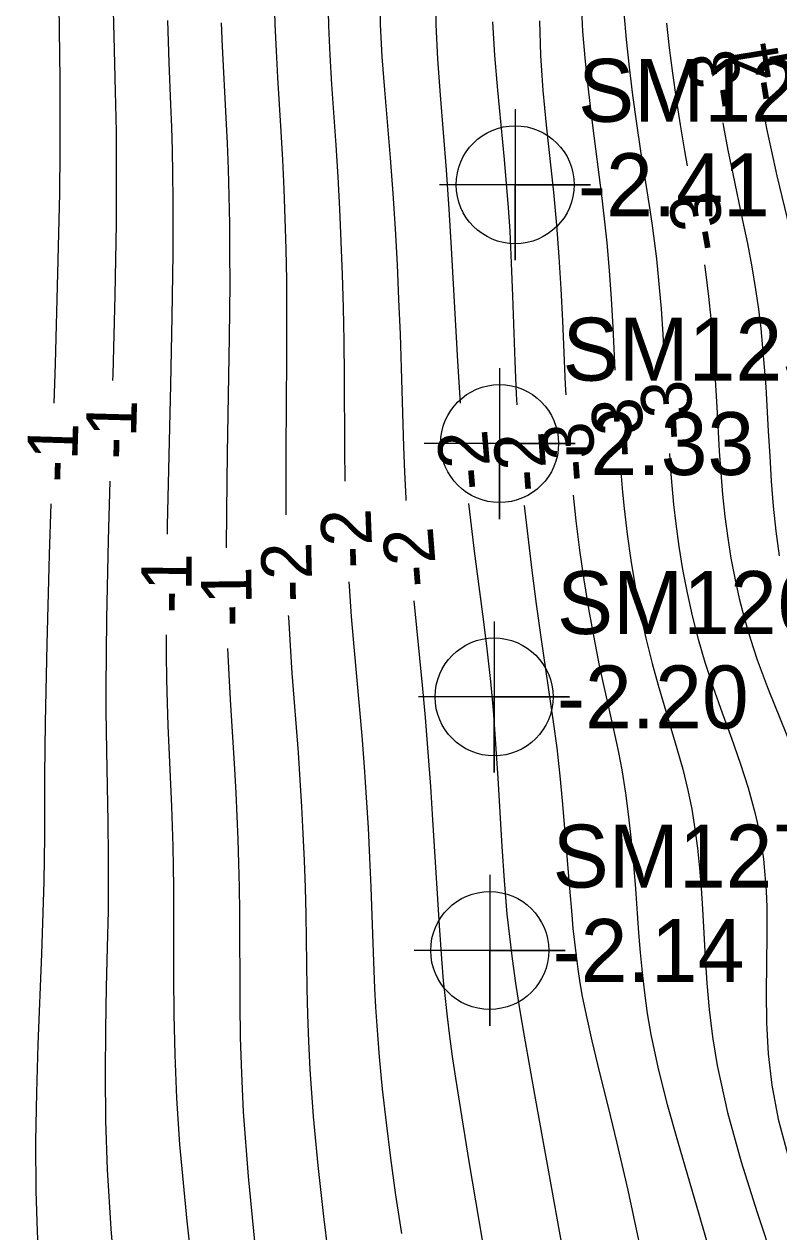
# Model space of a CAD drawing. Extents: x 2602990 to 2605851, y 618069 to 619180.
# Drawn here: x 2604084.16 to 2604114.15, y 618573.65 to 618621.63 of the extents above; entities that cross this region are included whole.
import ezdxf

# ---------------------------------------------------------------- set-up
doc = ezdxf.new("R2010")
doc.units = 0
for name, color, linetype in [('DTM Contours Major', 7, 'Continuous'), ('DTM Contours Major Text', 7, 'Continuous'), ('DTM Contours Minor', 7, 'Continuous'), ('DTM Contours Minor Text', 7, 'Continuous'), ('Exist DTM Breakline', 7, 'Continuous'), ('Exist DTM Regular Point Underwater CELL', 7, 'Continuous'), ('Exist DTM Regular Point Underwater Cogo Elevation', 7, 'Continuous'), ('Exist DTM Regular Point Underwater Cogo Number', 7, 'Continuous')]:
    doc.layers.add(name, color=color, linetype=linetype)

msp = doc.modelspace()

# ---------------------------------------------------------------- linework, layer by layer
at = {"layer": 'DTM Contours Major'}
for points in [[(2604098.287, 618622.876), (2604098.308, 618621.623), (2604098.374, 618620.335), (2604098.472, 618619.019), (2604098.699, 618616.329), (2604098.804, 618614.913), (2604098.896, 618613.497), (2604098.974, 618612.087), (2604099.04, 618610.69), (2604099.095, 618609.313), (2604099.141, 618607.962), (2604099.234, 618604.851), (2604099.273, 618603.83), (2604099.321, 618602.807), (2604099.326, 618602.715)], [(2604099.641, 618598.728), (2604099.972, 618595.378), (2604100.092, 618594.083), (2604100.204, 618592.709), (2604100.303, 618591.35), (2604100.39, 618590.016), (2604100.644, 618585.819), (2604100.737, 618584.503), (2604100.812, 618583.627), (2604100.883, 618582.92), (2604100.966, 618582.19), (2604101.062, 618581.426), (2604101.172, 618580.62), (2604101.297, 618579.763), (2604101.438, 618578.847), (2604101.832, 618576.45), (2604102.761, 618570.984)]]:
    msp.add_lwpolyline(points, dxfattribs=at)
at = {"layer": 'DTM Contours Minor'}
for points in [[(2604085.518, 618623.36), (2604085.57, 618619.465), (2604085.579, 618618.082), (2604085.575, 618616.586), (2604085.556, 618614.912), (2604085.488, 618611.737), (2604085.388, 618608.144), (2604085.34, 618606.571)], [(2604087.68, 618622.655), (2604087.715, 618621.154), (2604087.777, 618618.957), (2604087.807, 618617.372), (2604087.815, 618616.531), (2604087.819, 618615.646), (2604087.816, 618614.706), (2604087.807, 618613.701), (2604087.755, 618610.865), (2604087.675, 618607.715), (2604087.669, 618607.481)], [(2604094.096, 618622.674), (2604094.122, 618621.622), (2604094.169, 618620.569), (2604094.23, 618619.511), (2604094.364, 618617.372), (2604094.426, 618616.238), (2604094.479, 618615.085), (2604094.522, 618613.908), (2604094.556, 618612.701), (2604094.578, 618611.461), (2604094.589, 618610.182), (2604094.586, 618608.39), (2604094.557, 618604.684), (2604094.55, 618602.828), (2604094.555, 618602.143)], [(2604096.23, 618622.716), (2604096.248, 618621.57), (2604096.299, 618620.408), (2604096.372, 618619.231), (2604096.541, 618616.833), (2604096.621, 618615.566), (2604096.69, 618614.286), (2604096.748, 618612.994), (2604096.795, 618611.691), (2604096.831, 618610.379), (2604096.856, 618609.056), (2604096.871, 618607.631), (2604096.891, 618604.772), (2604096.907, 618603.474)], [(2604100.504, 618622.939), (2604100.52, 618621.626), (2604100.587, 618620.245), (2604100.688, 618618.812), (2604100.925, 618615.849), (2604101.036, 618614.287), (2604101.133, 618612.731), (2604101.383, 618608.239), (2604101.483, 618606.577)], [(2604106.29, 618622.506), (2604106.352, 618621.344), (2604106.451, 618620.146), (2604106.578, 618618.928), (2604106.724, 618617.709), (2604107.112, 618614.724), (2604107.251, 618613.545), (2604107.313, 618612.951), (2604107.408, 618611.842), (2604107.486, 618610.719), (2604107.549, 618609.59), (2604107.632, 618607.881)], [(2604107.982, 618622.09), (2604108.077, 618621.024), (2604108.196, 618619.926), (2604108.334, 618618.811), (2604108.488, 618617.692), (2604108.653, 618616.584), (2604108.989, 618614.435), (2604109.095, 618613.728), (2604109.194, 618613.02), (2604109.282, 618612.309), (2604109.385, 618611.319), (2604109.468, 618610.322), (2604109.537, 618609.321), (2604109.58, 618608.577)], [(2604089.847, 618621.782), (2604089.91, 618620.107), (2604089.979, 618618.437), (2604090.009, 618617.548), (2604090.035, 618616.634), (2604090.054, 618615.683), (2604090.066, 618614.686), (2604090.07, 618613.632), (2604090.065, 618612.51), (2604090.029, 618610.011), (2604089.97, 618607.301), (2604089.902, 618604.494), (2604089.841, 618601.701), (2604089.836, 618601.368)], [(2604091.988, 618621.691), (2604092.027, 618620.745), (2604092.175, 618617.908), (2604092.221, 618616.901), (2604092.259, 618615.871), (2604092.29, 618614.808), (2604092.312, 618613.703), (2604092.324, 618612.55), (2604092.326, 618611.337), (2604092.306, 618609.187), (2604092.228, 618604.591), (2604092.195, 618602.278), (2604092.188, 618600.829)], [(2604102.764, 618621.732), (2604102.846, 618620.392), (2604102.964, 618619.014), (2604103.234, 618616.251), (2604103.318, 618615.296), (2604103.39, 618614.351), (2604103.452, 618613.407), (2604103.517, 618612.133), (2604103.569, 618610.844), (2604103.66, 618608.241), (2604103.713, 618606.936), (2604103.737, 618606.505)], [(2604104.635, 618621.772), (2604104.677, 618620.383), (2604104.774, 618618.998), (2604104.906, 618617.628), (2604105.19, 618614.963), (2604105.275, 618614.088), (2604105.313, 618613.648), (2604105.407, 618612.39), (2604105.482, 618611.118), (2604105.546, 618609.842), (2604105.661, 618607.319), (2604105.682, 618606.913)], [(2604109.679, 618621.68), (2604109.791, 618620.692), (2604109.92, 618619.681), (2604110.066, 618618.658), (2604110.226, 618617.631), (2604110.398, 618616.608), (2604110.507, 618616.01)], [(2604111.923, 618617.709), (2604111.948, 618617.561), (2604112.127, 618616.622), (2604112.317, 618615.69), (2604112.71, 618613.837), (2604112.899, 618612.915), (2604113.073, 618611.999), (2604113.227, 618611.087), (2604113.336, 618610.316), (2604113.428, 618609.547), (2604113.505, 618608.777), (2604113.57, 618608.005), (2604113.625, 618607.229), (2604113.73, 618605.464), (2604113.786, 618604.472), (2604113.85, 618603.476), (2604113.929, 618602.481), (2604114.029, 618601.49), (2604114.157, 618600.509)], [(2604113.559, 618618.002), (2604113.659, 618617.492), (2604113.84, 618616.637), (2604114.074, 618615.607), (2604114.568, 618613.535)], [(2604111.194, 618612.07), (2604111.249, 618611.692), (2604111.357, 618610.813), (2604111.445, 618609.934), (2604111.518, 618609.053), (2604111.58, 618608.172), (2604111.682, 618606.411), (2604111.782, 618604.674), (2604111.842, 618603.808), (2604111.915, 618602.943), (2604112.005, 618602.079), (2604112.117, 618601.217), (2604112.243, 618600.418), (2604112.394, 618599.618), (2604112.573, 618598.816), (2604112.78, 618598.01), (2604113.018, 618597.197), (2604113.291, 618596.376), (2604113.725, 618595.215), (2604114.684, 618592.85)], [(2604109.8, 618604.583), (2604109.836, 618604.056), (2604109.896, 618603.301), (2604109.968, 618602.546), (2604110.054, 618601.788), (2604110.178, 618600.877), (2604110.326, 618599.962), (2604110.502, 618599.043), (2604110.706, 618598.123), (2604110.941, 618597.204), (2604111.209, 618596.287), (2604111.542, 618595.274), (2604111.9, 618594.267), (2604112.263, 618593.267), (2604112.613, 618592.274), (2604112.931, 618591.288), (2604113.199, 618590.312), (2604113.336, 618589.696), (2604113.447, 618589.08), (2604113.533, 618588.461), (2604113.598, 618587.836), (2604113.642, 618587.201), (2604113.667, 618586.552), (2604113.675, 618585.459), (2604113.649, 618583.157), (2604113.664, 618581.956), (2604113.728, 618580.73), (2604113.866, 618579.481), (2604114.118, 618578.123), (2604114.486, 618576.748)], [(2604107.862, 618603.888), (2604107.879, 618603.674), (2604107.936, 618603.034), (2604108.002, 618602.39), (2604108.124, 618601.367), (2604108.27, 618600.333), (2604108.442, 618599.296), (2604108.639, 618598.262), (2604108.862, 618597.237), (2604109.113, 618596.229), (2604109.352, 618595.367), (2604110.101, 618592.853), (2604110.329, 618592.029), (2604110.529, 618591.207), (2604110.685, 618590.441), (2604110.812, 618589.671), (2604110.915, 618588.893), (2604110.998, 618588.105), (2604111.064, 618587.301), (2604111.116, 618586.48), (2604111.217, 618584.551), (2604111.282, 618583.538), (2604111.375, 618582.486), (2604111.509, 618581.394), (2604111.696, 618580.257), (2604112.112, 618578.392), (2604112.654, 618576.439), (2604113.285, 618574.425), (2604113.968, 618572.379)], [(2604087.56, 618603.482), (2604087.496, 618601.13), (2604087.43, 618598.022), (2604087.403, 618595.256), (2604087.405, 618594.369), (2604087.425, 618592.76), (2604087.484, 618589.941), (2604087.501, 618588.561), (2604087.502, 618587.864), (2604087.499, 618587.148), (2604087.49, 618586.406), (2604087.458, 618584.95), (2604087.419, 618583.38), (2604087.385, 618581.703), (2604087.37, 618579.93), (2604087.39, 618578.068), (2604087.456, 618576.128), (2604087.604, 618573.776), (2604087.804, 618571.378)], [(2604105.97, 618602.924), (2604106.08, 618601.902), (2604106.227, 618600.734), (2604106.395, 618599.564), (2604106.584, 618598.404), (2604106.79, 618597.263), (2604107.014, 618596.152), (2604107.169, 618595.442), (2604107.636, 618593.376), (2604107.778, 618592.695), (2604107.908, 618592.011), (2604108.057, 618591.085), (2604108.18, 618590.147), (2604108.283, 618589.199), (2604108.371, 618588.243), (2604108.448, 618587.28), (2604108.577, 618585.535), (2604108.639, 618584.753), (2604108.714, 618583.96), (2604108.805, 618583.155), (2604108.921, 618582.332), (2604109.065, 618581.489), (2604109.356, 618580.127), (2604109.713, 618578.716), (2604110.117, 618577.271), (2604110.986, 618574.321), (2604111.412, 618572.841)], [(2604085.217, 618602.573), (2604085.156, 618600.563), (2604085.058, 618597.005), (2604084.993, 618593.887), (2604084.972, 618591.784), (2604084.959, 618589.357), (2604084.934, 618587.572), (2604084.902, 618586.343), (2604084.843, 618584.702), (2604084.7, 618581.094), (2604084.643, 618579.184), (2604084.614, 618577.239), (2604084.626, 618575.288), (2604084.675, 618573.666), (2604084.748, 618572.059)], [(2604101.819, 618602.591), (2604101.892, 618601.933), (2604102.045, 618600.695), (2604102.371, 618598.193), (2604102.527, 618596.938), (2604102.684, 618595.524), (2604102.791, 618594.384), (2604102.892, 618593.041), (2604102.978, 618591.684), (2604103.138, 618588.961), (2604103.231, 618587.611), (2604103.345, 618586.28), (2604103.439, 618585.393), (2604103.55, 618584.498), (2604103.687, 618583.536), (2604103.848, 618582.519), (2604104.033, 618581.423), (2604104.484, 618578.884), (2604104.998, 618576.039), (2604105.537, 618573.012)], [(2604104.034, 618602.516), (2604104.167, 618601.276), (2604104.33, 618599.922), (2604104.505, 618598.586), (2604104.688, 618597.279), (2604105.184, 618593.917), (2604105.32, 618592.882), (2604105.445, 618591.766), (2604105.553, 618590.642), (2604105.648, 618589.518), (2604105.824, 618587.312), (2604105.916, 618586.249), (2604105.968, 618585.7), (2604106.026, 618585.159), (2604106.089, 618584.623), (2604106.162, 618584.087), (2604106.244, 618583.549), (2604106.339, 618583.004), (2604106.512, 618582.136), (2604106.715, 618581.237), (2604106.942, 618580.3), (2604107.447, 618578.277), (2604107.716, 618577.176), (2604108.144, 618575.315), (2604108.569, 618573.325)], [(2604097.059, 618599.477), (2604097.069, 618599.309), (2604097.159, 618598.096), (2604097.259, 618596.897), (2604097.472, 618594.533), (2604097.573, 618593.366), (2604097.668, 618592.131), (2604097.752, 618590.909), (2604097.824, 618589.701), (2604097.885, 618588.512), (2604097.938, 618587.344), (2604098.006, 618585.477), (2604098.056, 618584.04), (2604098.086, 618583.317), (2604098.123, 618582.583), (2604098.168, 618581.832), (2604098.263, 618580.605), (2604098.386, 618579.321), (2604098.537, 618577.979), (2604098.714, 618576.577), (2604098.919, 618575.114), (2604099.15, 618573.588)], [(2604094.653, 618598.145), (2604094.656, 618598.08), (2604094.723, 618596.945), (2604094.799, 618595.845), (2604095.042, 618592.699), (2604095.117, 618591.617), (2604095.182, 618590.544), (2604095.238, 618589.476), (2604095.283, 618588.409), (2604095.32, 618587.338), (2604095.346, 618586.26), (2604095.395, 618583.323), (2604095.42, 618582.291), (2604095.458, 618581.22), (2604095.514, 618580.103), (2604095.647, 618578.242), (2604095.829, 618576.283), (2604096.052, 618574.262), (2604096.308, 618572.215)], [(2604089.802, 618597.368), (2604089.802, 618596.604), (2604089.818, 618595.6), (2604089.842, 618594.66), (2604089.873, 618593.774), (2604090.009, 618590.554), (2604090.059, 618588.968), (2604090.077, 618588.165), (2604090.089, 618587.34), (2604090.095, 618586.484), (2604090.093, 618583.788), (2604090.104, 618582.291), (2604090.139, 618580.685), (2604090.212, 618578.962), (2604090.333, 618577.117), (2604090.622, 618574.079), (2604091.356, 618567.56)], [(2604092.241, 618596.83), (2604092.285, 618595.8), (2604092.338, 618594.806), (2604092.51, 618592.037), (2604092.563, 618591.1), (2604092.609, 618590.173), (2604092.647, 618589.245), (2604092.677, 618588.307), (2604092.698, 618587.351), (2604092.711, 618586.367), (2604092.726, 618582.718), (2604092.747, 618581.368), (2604092.792, 618579.938), (2604092.867, 618578.42), (2604093.061, 618575.848), (2604093.329, 618573.137)]]:
    msp.add_lwpolyline(points, dxfattribs=at)
at = {"layer": 'Exist DTM Breakline'}
msp.add_spline([(2604056.195, 618608.101), (2604070.612, 618564.846), (2604060.948, 618498.617), (2604052.223, 618447.183), (2604051.568, 618445.166), (2604051.779, 618438.355), (2604056.316, 618420.051), (2604056.045, 618414.227), (2604060.112, 618404.174), (2604065.814, 618393.977), (2604079.591, 618374.932), (2604102.645, 618354.376), (2604129.573, 618330.438), (2604185.644, 618288.739), (2604229.181, 618260.22), (2604259.941, 618240.43), (2604275.412, 618231.212), (2604276.014, 618212.47)], degree=3, dxfattribs=at)
at = {"layer": 'Exist DTM Regular Point Underwater CELL'}
for points in [[(2604103.669, 618618.255), (2604103.669, 618612.255), (2604103.669, 618615.255), (2604106.669, 618615.255), (2604100.669, 618615.255)], [(2604103.051, 618607.971), (2604103.051, 618601.971), (2604103.051, 618604.971), (2604106.051, 618604.971), (2604100.051, 618604.971)], [(2604102.831, 618597.905), (2604102.831, 618591.905), (2604102.831, 618594.905), (2604105.831, 618594.905), (2604099.831, 618594.905)], [(2604102.659, 618587.831), (2604102.659, 618581.831), (2604102.659, 618584.831), (2604105.659, 618584.831), (2604099.659, 618584.831)]]:
    msp.add_lwpolyline(points, dxfattribs=at)
for centre in [(2604103.669, 618615.255), (2604103.051, 618604.971), (2604102.831, 618594.905), (2604102.659, 618584.831)]:
    msp.add_circle(centre, 2.344, dxfattribs=at)

# ---------------------------------------------------------------- texts
at = {"layer": 'DTM Contours Major Text'}
msp.add_text('-2', height=2, rotation=94.5215, dxfattribs=at).set_placement((2604100.575, 618599.331))
at = {"layer": 'DTM Contours Minor Text'}
for s, rotation, p in [('-4', 99.2815, (2604114.431, 618618.679)), ('-4', 100.2581, (2604116.101, 618618.68)), ('-3', 98.5803, (2604112.805, 618618.375)), ('-3', 99.8798, (2604112.105, 618612.764)), ('-3', 93.1423, (2604110.765, 618605.164)), ('-3', 93.3041, (2604108.814, 618604.472)), ('-1', 88.4394, (2604088.583, 618604.321)), ('-3', 94.123, (2604106.903, 618603.52)), ('-1', 88.2484, (2604086.243, 618603.408)), ('-2', 94.8192, (2604102.747, 618603.199)), ('-2', 94.2651, (2604104.965, 618603.115)), ('-2', 92.182, (2604098.016, 618600.042)), ('-2', 91.4122, (2604095.619, 618598.696)), ('-1', 89.5117, (2604090.798, 618598.225)), ('-1', 90.7657, (2604093.212, 618597.709))]:
    msp.add_text(s, height=2, rotation=rotation, dxfattribs=at).set_placement(p)
at = {"layer": 'Exist DTM Regular Point Underwater Cogo Elevation'}
for s, p in [('-2.41', (2604106.169, 618614.005)), ('-2.33', (2604105.551, 618603.721)), ('-2.20', (2604105.331, 618593.655)), ('-2.14', (2604105.159, 618583.581))]:
    msp.add_text(s, height=2.5, dxfattribs=at).set_placement(p)
at = {"layer": 'Exist DTM Regular Point Underwater Cogo Number'}
for s, p in [('SM124', (2604106.169, 618617.755)), ('SM125', (2604105.551, 618607.471)), ('SM126', (2604105.331, 618597.405)), ('SM127', (2604105.159, 618587.331))]:
    msp.add_text(s, height=2.5, dxfattribs=at).set_placement(p)

doc.saveas('drawing.dxf')
